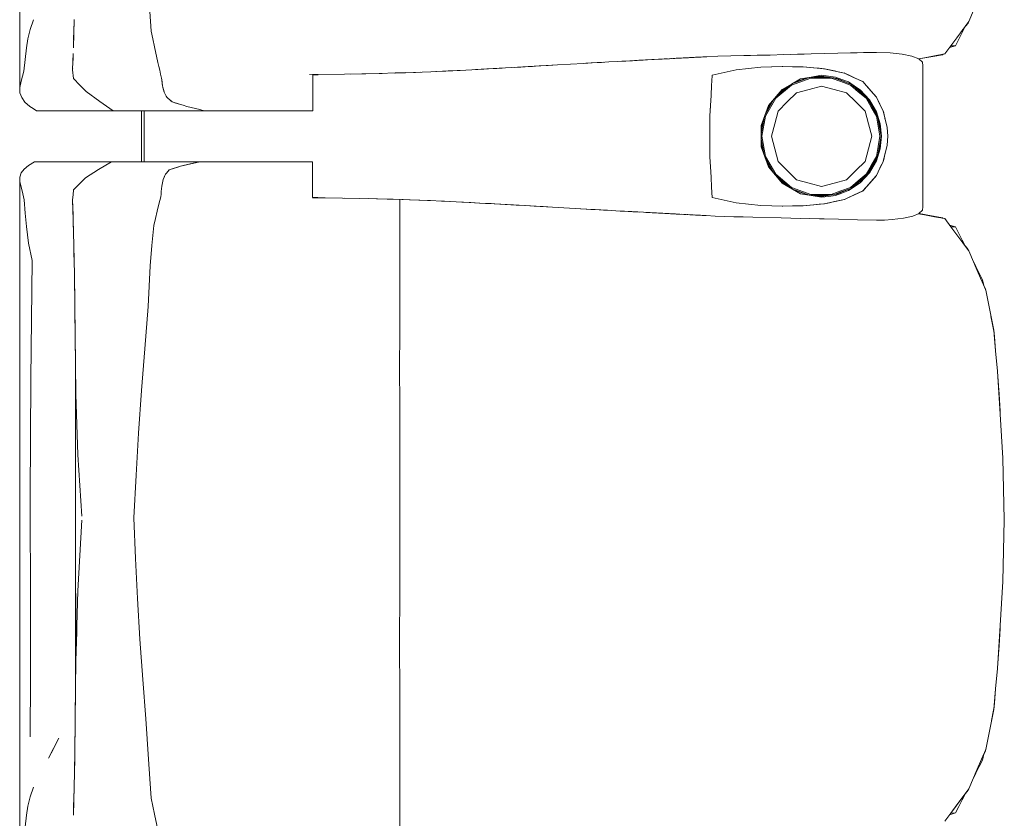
# Model space of a CAD drawing. Header units: millimetres. Extents: x -261 to 187, y -214 to 106.
# Tile 889 of 1056: x -202.328 to -201.556, y 14.096 to 14.721. Entities that reach past the tile are written whole.
import ezdxf

# ---------------------------------------------------------------- set-up
doc = ezdxf.new("R2010")
doc.units = ezdxf.units.MM
doc.header["$LTSCALE"] = 0.005
doc.header["$MEASUREMENT"] = 0
doc.layers.add('IFC-Elemento de mobília-Contorno', color=9, linetype='Continuous', lineweight=5)
doc.layers.add('IFC-Laje-Contorno', color=9, linetype='Continuous', lineweight=5)

msp = doc.modelspace()

# ---------------------------------------------------------------- linework, layer by layer
at = {"layer": 'IFC-Elemento de mobília-Contorno', "lineweight": 5}
for p, q in [((-202.32816, 14.83564), (-202.32808, 14.66802)), ((-201.58414, 14.71982), (-201.57752, 14.73521)), ((-202.22615, 14.72768), (-202.22521, 14.71236)), ((-202.31984, 14.71359), (-202.31734, 14.72108)), ((-202.28575, 14.71032), (-202.28544, 14.72147)), ((-202.28561, 14.71382), (-202.28551, 14.7189)), ((-201.59362, 14.70715), (-201.58414, 14.71982)), ((-201.58474, 14.71866), (-201.58436, 14.71953)), ((-201.58474, 14.71866), (-201.58436, 14.71953)), ((-202.32172, 14.70627), (-202.31984, 14.71359)), ((-202.28589, 14.70497), (-202.28561, 14.71382)), ((-202.22521, 14.71236), (-202.22388, 14.70619)), ((-201.59191, 14.70604), (-201.58928, 14.71123)), ((-201.59125, 14.71032), (-201.58888, 14.71349)), ((-201.58928, 14.71123), (-201.58664, 14.71641)), ((-201.58889, 14.71347), (-201.58888, 14.71349)), ((-201.58679, 14.71611), (-201.58474, 14.71866)), ((-201.58679, 14.71611), (-201.58474, 14.71866)), ((-201.58679, 14.71611), (-201.58474, 14.71866)), ((-201.58664, 14.71641), (-201.58652, 14.71664)), ((-202.32289, 14.69917), (-202.32172, 14.70627)), ((-202.28605, 14.69918), (-202.28575, 14.71032)), ((-202.22388, 14.70619), (-202.22255, 14.70002)), ((-201.59836, 14.70081), (-201.59362, 14.70715)), ((-201.59455, 14.70086), (-201.59191, 14.70604)), ((-201.59362, 14.70715), (-201.59125, 14.71032)), ((-202.32392, 14.69007), (-202.32289, 14.69917)), ((-202.22255, 14.70002), (-202.21988, 14.68769)), ((-201.68694, 14.69502), (-201.65656, 14.6957)), ((-201.67681, 14.69525), (-201.65656, 14.6957)), ((-201.66669, 14.69548), (-201.65656, 14.6957)), ((-201.65656, 14.6957), (-201.64575, 14.69535)), ((-201.6031, 14.69448), (-201.60073, 14.69765)), ((-201.60073, 14.69765), (-201.59836, 14.70081)), ((-201.59933, 14.69951), (-201.59455, 14.70086)), ((-201.59836, 14.70081), (-201.59455, 14.70086)), ((-202.32495, 14.68097), (-202.32392, 14.69007)), ((-202.28666, 14.68195), (-202.28644, 14.68843)), ((-202.28665, 14.68319), (-202.28635, 14.69118)), ((-202.28644, 14.68843), (-202.28622, 14.69492)), ((-202.28635, 14.69118), (-202.28629, 14.69264)), ((-201.88027, 14.68736), (-201.87089, 14.68788)), ((-201.8729, 14.68777), (-201.86625, 14.68814)), ((-201.87213, 14.68781), (-201.86957, 14.68795)), ((-201.86625, 14.68814), (-201.85959, 14.68851)), ((-201.85959, 14.68851), (-201.85626, 14.6887)), ((-201.85626, 14.6887), (-201.85294, 14.68888)), ((-201.85294, 14.68888), (-201.84955, 14.68907)), ((-201.84995, 14.68905), (-201.84974, 14.68906)), ((-201.84974, 14.68906), (-201.8477, 14.68917)), ((-201.84955, 14.68907), (-201.8377, 14.68971)), ((-201.84955, 14.68907), (-201.84617, 14.68925)), ((-201.84955, 14.68907), (-201.8477, 14.68917)), ((-201.8477, 14.68917), (-201.84563, 14.68929)), ((-201.84617, 14.68925), (-201.83939, 14.68962)), ((-201.84617, 14.68925), (-201.84278, 14.68944)), ((-201.84563, 14.68929), (-201.84118, 14.68952)), ((-201.84563, 14.68929), (-201.84412, 14.68936)), ((-201.84278, 14.68944), (-201.84109, 14.68953)), ((-201.84109, 14.68953), (-201.83939, 14.68962)), ((-201.84109, 14.68953), (-201.83973, 14.6896)), ((-201.841, 14.68953), (-201.83609, 14.6898)), ((-201.83939, 14.68962), (-201.8377, 14.68971)), ((-201.8377, 14.68971), (-201.82754, 14.69026)), ((-201.8377, 14.68971), (-201.83093, 14.69008)), ((-201.8377, 14.68971), (-201.83601, 14.6898)), ((-201.83601, 14.6898), (-201.83262, 14.68999)), ((-201.83262, 14.68999), (-201.83093, 14.69008)), ((-201.82754, 14.69026), (-201.82585, 14.69036)), ((-201.82585, 14.69036), (-201.82448, 14.69043)), ((-201.82448, 14.69043), (-201.819, 14.69072)), ((-201.82448, 14.69043), (-201.82311, 14.6905)), ((-201.82311, 14.6905), (-201.82037, 14.69065)), ((-201.81927, 14.6907), (-201.81874, 14.69073)), ((-201.819, 14.69072), (-201.80665, 14.69137)), ((-201.819, 14.69072), (-201.81488, 14.69093)), ((-201.819, 14.69072), (-201.81625, 14.69087)), ((-201.81787, 14.69078), (-201.81764, 14.69079)), ((-201.81764, 14.69079), (-201.8172, 14.69082)), ((-201.81625, 14.69087), (-201.81488, 14.69093)), ((-201.81608, 14.69088), (-201.81453, 14.69096)), ((-201.81488, 14.69093), (-201.81351, 14.69101)), ((-201.81453, 14.69096), (-201.81246, 14.69107)), ((-201.81351, 14.69101), (-201.80665, 14.69137)), ((-201.81351, 14.69101), (-201.81214, 14.69108)), ((-201.81349, 14.69101), (-201.81246, 14.69107)), ((-201.81246, 14.69107), (-201.81077, 14.69115)), ((-201.81214, 14.69108), (-201.81077, 14.69115)), ((-201.81077, 14.69115), (-201.8094, 14.69123)), ((-201.8094, 14.69123), (-201.80803, 14.6913)), ((-201.80803, 14.6913), (-201.80665, 14.69137)), ((-201.80665, 14.69137), (-201.80529, 14.69144)), ((-201.80529, 14.69144), (-201.8046, 14.69148)), ((-201.8046, 14.69148), (-201.80391, 14.69152)), ((-201.80391, 14.69152), (-201.80301, 14.69156)), ((-201.80301, 14.69156), (-201.79941, 14.69175)), ((-201.80301, 14.69156), (-201.80121, 14.69166)), ((-201.80301, 14.69156), (-201.80211, 14.69161)), ((-201.80211, 14.69161), (-201.80121, 14.69166)), ((-201.80121, 14.69166), (-201.79401, 14.69202)), ((-201.80121, 14.69166), (-201.79761, 14.69184)), ((-201.80121, 14.69166), (-201.80031, 14.6917)), ((-201.80031, 14.6917), (-201.79941, 14.69175)), ((-201.79941, 14.69175), (-201.79716, 14.69186)), ((-201.79941, 14.69175), (-201.79761, 14.69184)), ((-201.79941, 14.69175), (-201.79851, 14.69179)), ((-201.79851, 14.69179), (-201.79761, 14.69184)), ((-201.79761, 14.69184), (-201.79581, 14.69193)), ((-201.79761, 14.69184), (-201.79671, 14.69189)), ((-201.79761, 14.69184), (-201.79716, 14.69186)), ((-201.79716, 14.69186), (-201.79491, 14.69198)), ((-201.79716, 14.69186), (-201.79581, 14.69193)), ((-201.79671, 14.69189), (-201.79581, 14.69193)), ((-201.79581, 14.69193), (-201.79401, 14.69202)), ((-201.79581, 14.69193), (-201.79491, 14.69198)), ((-201.79491, 14.69198), (-201.79266, 14.6921)), ((-201.79491, 14.69198), (-201.79401, 14.69202)), ((-201.79491, 14.69198), (-201.79446, 14.69201)), ((-201.79446, 14.69201), (-201.79401, 14.69202)), ((-201.79401, 14.69202), (-201.79266, 14.6921)), ((-201.79266, 14.6921), (-201.79131, 14.69217)), ((-201.79221, 14.69212), (-201.79086, 14.69219)), ((-201.79221, 14.69212), (-201.79131, 14.69217)), ((-201.79086, 14.69219), (-201.78997, 14.69224)), ((-201.79086, 14.69219), (-201.79042, 14.69221)), ((-201.78997, 14.69224), (-201.78952, 14.69226)), ((-201.78952, 14.69226), (-201.78089, 14.6927)), ((-201.78089, 14.6927), (-201.77067, 14.69293)), ((-201.77067, 14.69293), (-201.76044, 14.69315)), ((-201.76044, 14.69315), (-201.73999, 14.6936)), ((-201.76044, 14.69315), (-201.7451, 14.69349)), ((-201.76044, 14.69315), (-201.75533, 14.69327)), ((-201.75533, 14.69327), (-201.7451, 14.69349)), ((-201.75533, 14.69327), (-201.75021, 14.69338)), ((-201.75021, 14.69338), (-201.7451, 14.69349)), ((-201.7451, 14.69349), (-201.73999, 14.6936)), ((-201.73999, 14.6936), (-201.72925, 14.6939)), ((-201.72925, 14.6939), (-201.71316, 14.69435)), ((-201.72389, 14.69405), (-201.71316, 14.69435)), ((-201.72389, 14.69405), (-201.71852, 14.6942)), ((-201.71852, 14.6942), (-201.70779, 14.6945)), ((-201.70779, 14.6945), (-201.69706, 14.69479)), ((-201.69706, 14.69479), (-201.68694, 14.69502)), ((-201.67681, 14.69525), (-201.66669, 14.69548)), ((-201.64575, 14.69535), (-201.63632, 14.69437)), ((-201.63632, 14.69437), (-201.62876, 14.69276)), ((-201.62876, 14.69276), (-201.62343, 14.69059)), ((-201.62343, 14.69059), (-201.6188, 14.69147)), ((-201.62343, 14.69059), (-201.62053, 14.68801)), ((-201.62335, 14.69051), (-201.60467, 14.69384)), ((-201.62335, 14.69051), (-201.62033, 14.69105)), ((-201.62053, 14.68801), (-201.62014, 14.68525)), ((-201.62033, 14.69105), (-201.6125, 14.69245)), ((-201.6188, 14.69147), (-201.61095, 14.69297)), ((-201.6125, 14.69245), (-201.60467, 14.69384)), ((-201.61095, 14.69297), (-201.6031, 14.69448)), ((-201.60467, 14.69384), (-201.60435, 14.69424)), ((-201.60467, 14.69384), (-201.60435, 14.69424)), ((-201.60467, 14.69384), (-201.60435, 14.69424)), ((-201.60467, 14.69384), (-201.60437, 14.69423)), ((-202.32599, 14.67704), (-202.32495, 14.68097)), ((-202.28666, 14.68195), (-202.28609, 14.67524)), ((-202.28665, 14.68319), (-202.28663, 14.6829)), ((-202.21988, 14.68769), (-202.21915, 14.68466)), ((-202.21915, 14.68466), (-202.21842, 14.68162)), ((-202.21842, 14.68162), (-202.21768, 14.67859)), ((-202.01946, 14.67993), (-202.00589, 14.6805)), ((-202.01788, 14.68003), (-202.01411, 14.68016)), ((-202.00589, 14.6805), (-201.99233, 14.68108)), ((-202.00192, 14.68067), (-201.99409, 14.68104)), ((-201.99409, 14.68104), (-201.983, 14.68157)), ((-201.99233, 14.68108), (-201.97835, 14.68181)), ((-201.97835, 14.68181), (-201.96438, 14.68253)), ((-201.97085, 14.6822), (-201.9621, 14.68268)), ((-201.96438, 14.68253), (-201.95712, 14.68295)), ((-201.9621, 14.68268), (-201.9541, 14.68312)), ((-201.95712, 14.68295), (-201.9426, 14.68377)), ((-201.9541, 14.68312), (-201.94986, 14.68336)), ((-201.9426, 14.68377), (-201.93534, 14.68418)), ((-201.9426, 14.68377), (-201.93787, 14.68404)), ((-201.94011, 14.68391), (-201.92963, 14.68452)), ((-201.93787, 14.68404), (-201.92963, 14.68452)), ((-201.93534, 14.68418), (-201.92817, 14.6846)), ((-201.92963, 14.68452), (-201.91536, 14.68534)), ((-201.92963, 14.68452), (-201.92607, 14.68472)), ((-201.92817, 14.6846), (-201.90667, 14.68585)), ((-201.92817, 14.6846), (-201.921, 14.68501)), ((-201.921, 14.68501), (-201.91384, 14.68543)), ((-201.91384, 14.68543), (-201.90667, 14.68585)), ((-201.90667, 14.68585), (-201.88633, 14.68701)), ((-201.88633, 14.68701), (-201.87955, 14.6874)), ((-201.88633, 14.68701), (-201.88438, 14.68712)), ((-201.88438, 14.68712), (-201.88027, 14.68736)), ((-201.88394, 14.68715), (-201.88027, 14.68736)), ((-201.88294, 14.6872), (-201.88027, 14.68736)), ((-201.88027, 14.68736), (-201.87213, 14.68781)), ((-201.87955, 14.6874), (-201.8729, 14.68777)), ((-201.78528, 14.67793), (-201.76646, 14.68199)), ((-201.77587, 14.67996), (-201.76646, 14.68199)), ((-201.76646, 14.68199), (-201.74716, 14.68405)), ((-201.76646, 14.68199), (-201.75681, 14.68302)), ((-201.75681, 14.68302), (-201.74716, 14.68405)), ((-201.74716, 14.68405), (-201.73007, 14.68459)), ((-201.74716, 14.68405), (-201.73875, 14.68432)), ((-201.73875, 14.68432), (-201.73034, 14.68459)), ((-201.73038, 14.68459), (-201.72228, 14.68446)), ((-201.73034, 14.68459), (-201.73028, 14.68458)), ((-201.73007, 14.68459), (-201.71414, 14.68432)), ((-201.72228, 14.68446), (-201.71422, 14.68432)), ((-201.71422, 14.68432), (-201.70593, 14.68358)), ((-201.71414, 14.68432), (-201.70576, 14.68356)), ((-201.70593, 14.68358), (-201.69764, 14.68284)), ((-201.70576, 14.68356), (-201.70157, 14.68318)), ((-201.70157, 14.68318), (-201.69738, 14.6828)), ((-201.69818, 14.68289), (-201.69738, 14.6828)), ((-201.69764, 14.68284), (-201.68166, 14.67945)), ((-201.69738, 14.6828), (-201.69341, 14.68196)), ((-201.69341, 14.68196), (-201.6894, 14.6811)), ((-201.68944, 14.68111), (-201.68547, 14.68025)), ((-201.68547, 14.68025), (-201.6815, 14.6794)), ((-201.62016, 14.57467), (-201.62014, 14.68525)), ((-202.32808, 14.66802), (-202.32703, 14.6731)), ((-202.32703, 14.6731), (-202.32599, 14.67704)), ((-202.28609, 14.67524), (-202.28104, 14.6701)), ((-202.21768, 14.67859), (-202.21695, 14.67556)), ((-202.21695, 14.67556), (-202.21678, 14.67407)), ((-202.21678, 14.67407), (-202.21661, 14.67257)), ((-202.21678, 14.67407), (-202.21628, 14.66958)), ((-202.21678, 14.67407), (-202.21645, 14.67108)), ((-202.21661, 14.67257), (-202.21645, 14.67108)), ((-202.10094, 14.67821), (-202.0735, 14.67862)), ((-202.09849, 14.67802), (-202.09631, 14.67802)), ((-202.09849, 14.66322), (-202.09849, 14.67802)), ((-202.09631, 14.67802), (-202.09432, 14.67802)), ((-202.07362, 14.67862), (-202.05998, 14.67887)), ((-202.06885, 14.67871), (-202.05688, 14.67895)), ((-202.05998, 14.67887), (-202.04645, 14.67913)), ((-202.05688, 14.67895), (-202.04391, 14.67921)), ((-202.04645, 14.67913), (-202.03295, 14.67953)), ((-202.03445, 14.67949), (-202.02555, 14.67978)), ((-202.03444, 14.67949), (-202.02568, 14.67977)), ((-202.03379, 14.67951), (-202.03349, 14.67952)), ((-202.03349, 14.67952), (-202.02568, 14.67977)), ((-202.03295, 14.67953), (-202.01946, 14.67993)), ((-202.02568, 14.67977), (-202.01788, 14.68003)), ((-201.78575, 14.66993), (-201.78557, 14.67299)), ((-201.78557, 14.67299), (-201.78528, 14.67793)), ((-201.78528, 14.67793), (-201.77587, 14.67996)), ((-201.72323, 14.6708), (-201.716, 14.67493)), ((-201.72317, 14.67002), (-201.70808, 14.6755)), ((-201.7228, 14.67103), (-201.70924, 14.67595)), ((-201.72115, 14.67199), (-201.71096, 14.67576)), ((-201.716, 14.67493), (-201.7078, 14.67631)), ((-201.71096, 14.67576), (-201.69961, 14.67703)), ((-201.70808, 14.6755), (-201.69206, 14.67549)), ((-201.7078, 14.67631), (-201.69961, 14.67769)), ((-201.70599, 14.67632), (-201.69453, 14.67631)), ((-201.69961, 14.67769), (-201.69417, 14.67701)), ((-201.69961, 14.67703), (-201.68751, 14.67532)), ((-201.69417, 14.67701), (-201.68874, 14.67633)), ((-201.69206, 14.67549), (-201.68452, 14.67276)), ((-201.69026, 14.67571), (-201.68425, 14.67353)), ((-201.68874, 14.67633), (-201.68362, 14.67442)), ((-201.68751, 14.67532), (-201.67626, 14.67056)), ((-201.68452, 14.67276), (-201.67699, 14.67002)), ((-201.68425, 14.67353), (-201.67733, 14.67101)), ((-201.68362, 14.67442), (-201.67849, 14.67251)), ((-201.68196, 14.67952), (-201.6815, 14.6794)), ((-201.68166, 14.67945), (-201.67444, 14.67611)), ((-201.6815, 14.6794), (-201.67785, 14.67769)), ((-201.67849, 14.67251), (-201.67395, 14.66948)), ((-201.67785, 14.67769), (-201.67421, 14.67598)), ((-201.67444, 14.67611), (-201.66722, 14.67277)), ((-201.67421, 14.67598), (-201.66693, 14.67256)), ((-201.66758, 14.67294), (-201.66693, 14.67256)), ((-201.66722, 14.67277), (-201.66456, 14.66972)), ((-201.66693, 14.67256), (-201.66434, 14.66956)), ((-202.32808, 14.66802), (-202.32794, 14.66391)), ((-202.28104, 14.6701), (-202.27599, 14.66498)), ((-202.27599, 14.66498), (-202.26545, 14.65713)), ((-202.21645, 14.67108), (-202.21628, 14.66958)), ((-202.21628, 14.66958), (-202.21594, 14.66833)), ((-202.21594, 14.66833), (-202.21526, 14.66581)), ((-202.21594, 14.66833), (-202.2156, 14.66707)), ((-202.2156, 14.66707), (-202.21492, 14.66456)), ((-202.21526, 14.66581), (-202.21492, 14.66456)), ((-201.78621, 14.66193), (-201.78575, 14.66993)), ((-201.74122, 14.65393), (-201.73047, 14.66667)), ((-201.73875, 14.65684), (-201.73113, 14.66536)), ((-201.73548, 14.65973), (-201.72317, 14.67002)), ((-201.73441, 14.66169), (-201.7252, 14.66939)), ((-201.73113, 14.66536), (-201.72266, 14.67113)), ((-201.73047, 14.66667), (-201.72323, 14.6708)), ((-201.71928, 14.66401), (-201.70944, 14.66664)), ((-201.70944, 14.66664), (-201.69961, 14.66928)), ((-201.69961, 14.66928), (-201.68977, 14.66664)), ((-201.68977, 14.66664), (-201.67993, 14.66401)), ((-201.67699, 14.67002), (-201.67082, 14.66486)), ((-201.67648, 14.67065), (-201.67031, 14.66549)), ((-201.67626, 14.67056), (-201.66661, 14.66306)), ((-201.67395, 14.66948), (-201.6694, 14.66645)), ((-201.67082, 14.66486), (-201.66467, 14.65971)), ((-201.67031, 14.66549), (-201.66521, 14.66122)), ((-201.6694, 14.66645), (-201.66196, 14.65848)), ((-201.66456, 14.66972), (-201.65656, 14.66056)), ((-201.66434, 14.66956), (-201.65916, 14.66356)), ((-201.66434, 14.66956), (-201.66175, 14.66656)), ((-202.32794, 14.66391), (-202.32656, 14.6602)), ((-202.32656, 14.6602), (-202.32407, 14.65664)), ((-202.26545, 14.65713), (-202.25495, 14.64997)), ((-202.21492, 14.66456), (-202.21443, 14.66353)), ((-202.21443, 14.66353), (-202.21394, 14.6625)), ((-202.21443, 14.66353), (-202.21345, 14.66147)), ((-202.21345, 14.66147), (-202.21296, 14.66045)), ((-202.21296, 14.66045), (-202.21185, 14.65955)), ((-202.21185, 14.65955), (-202.21075, 14.65865)), ((-202.21075, 14.65865), (-202.20964, 14.65775)), ((-202.21075, 14.65865), (-202.20853, 14.65686)), ((-202.20964, 14.65775), (-202.20853, 14.65686)), ((-202.09849, 14.64997), (-202.09849, 14.66322)), ((-201.78714, 14.64594), (-201.78621, 14.66193)), ((-201.78667, 14.65394), (-201.78621, 14.66193)), ((-201.78621, 14.66193), (-201.7862, 14.66216)), ((-201.74366, 14.64725), (-201.73692, 14.65889)), ((-201.74355, 14.64579), (-201.73548, 14.65973)), ((-201.72648, 14.65681), (-201.71928, 14.66401)), ((-201.67993, 14.66401), (-201.67273, 14.65681)), ((-201.66661, 14.66306), (-201.65922, 14.65334)), ((-201.66467, 14.65971), (-201.66064, 14.65275)), ((-201.66269, 14.65791), (-201.65994, 14.65316)), ((-201.66196, 14.65848), (-201.65656, 14.64908)), ((-201.65916, 14.66356), (-201.65656, 14.66056)), ((-201.65656, 14.66056), (-201.65526, 14.65787)), ((-201.65656, 14.66056), (-201.65386, 14.65491)), ((-201.65656, 14.66056), (-201.65521, 14.65774)), ((-201.65526, 14.65787), (-201.65396, 14.65517)), ((-201.65521, 14.65774), (-201.65386, 14.65491)), ((-202.32407, 14.65664), (-202.32024, 14.65324)), ((-202.32024, 14.65324), (-202.31758, 14.65161)), ((-202.31758, 14.65161), (-202.31492, 14.64997)), ((-202.31492, 14.64997), (-202.25495, 14.64997)), ((-202.25495, 14.64997), (-202.21367, 14.64997)), ((-202.23072, 14.60989), (-202.23072, 14.64997)), ((-202.21367, 14.64997), (-202.18361, 14.64997)), ((-202.20853, 14.65686), (-202.20568, 14.65597)), ((-202.20853, 14.65686), (-202.20283, 14.6551)), ((-202.20568, 14.65597), (-202.20283, 14.6551)), ((-202.20283, 14.6551), (-202.19998, 14.65422)), ((-202.19998, 14.65422), (-202.19713, 14.65334)), ((-202.19713, 14.65334), (-202.18699, 14.65081)), ((-202.19713, 14.65334), (-202.19037, 14.65165)), ((-202.19713, 14.65334), (-202.19375, 14.6525)), ((-202.19375, 14.6525), (-202.19037, 14.65165)), ((-202.18699, 14.65081), (-202.18361, 14.64997)), ((-202.18361, 14.64997), (-202.18163, 14.64997)), ((-202.18163, 14.64997), (-202.17968, 14.64997)), ((-202.17968, 14.64997), (-202.17774, 14.64997)), ((-202.17774, 14.64997), (-202.17582, 14.64997)), ((-202.17582, 14.64997), (-202.17391, 14.64997)), ((-202.17391, 14.64997), (-202.17199, 14.64997)), ((-202.17199, 14.64997), (-202.17006, 14.64997)), ((-202.17006, 14.64997), (-202.1681, 14.64997)), ((-202.1681, 14.64997), (-202.16613, 14.64997)), ((-202.16613, 14.64997), (-202.16412, 14.64997)), ((-202.16412, 14.64997), (-202.16206, 14.64997)), ((-202.16206, 14.64997), (-202.15995, 14.64997)), ((-202.15995, 14.64997), (-202.15779, 14.64997)), ((-202.15779, 14.64997), (-202.15561, 14.64997)), ((-202.15561, 14.64997), (-202.15341, 14.64997)), ((-202.15341, 14.64997), (-202.15123, 14.64997)), ((-202.15123, 14.64997), (-202.14907, 14.64997)), ((-202.14907, 14.64997), (-202.14697, 14.64997)), ((-202.14697, 14.64997), (-202.14494, 14.64997)), ((-202.14494, 14.64997), (-202.143, 14.64997)), ((-202.143, 14.64997), (-202.14117, 14.64997)), ((-202.14117, 14.64997), (-202.13944, 14.64997)), ((-202.13944, 14.64997), (-202.13778, 14.64997)), ((-202.13778, 14.64997), (-202.13615, 14.64997)), ((-202.13615, 14.64997), (-202.13453, 14.64997)), ((-202.13453, 14.64997), (-202.13288, 14.64997)), ((-202.13288, 14.64997), (-202.13116, 14.64997)), ((-202.13116, 14.64997), (-202.12935, 14.64997)), ((-202.12935, 14.64997), (-202.1274, 14.64997)), ((-202.1274, 14.64997), (-202.12533, 14.64997)), ((-202.12533, 14.64997), (-202.12315, 14.64997)), ((-202.12315, 14.64997), (-202.12086, 14.64997)), ((-202.12086, 14.64997), (-202.11848, 14.64997)), ((-202.11848, 14.64997), (-202.11603, 14.64997)), ((-202.11603, 14.64997), (-202.11352, 14.64997)), ((-202.11352, 14.64997), (-202.11096, 14.64997)), ((-202.11096, 14.64997), (-202.10838, 14.64997)), ((-202.10838, 14.64997), (-202.1058, 14.64997)), ((-202.1058, 14.64997), (-202.10327, 14.64997)), ((-202.10327, 14.64997), (-202.10082, 14.64997)), ((-202.10082, 14.64997), (-202.09849, 14.64997)), ((-201.78714, 14.64594), (-201.78667, 14.65394)), ((-201.74694, 14.63826), (-201.74122, 14.65393)), ((-201.74329, 14.64825), (-201.73873, 14.65688)), ((-201.73632, 14.63977), (-201.73368, 14.64961)), ((-201.73368, 14.64961), (-201.72648, 14.65681)), ((-201.67273, 14.65681), (-201.66553, 14.64961)), ((-201.66553, 14.64961), (-201.66289, 14.63977)), ((-201.66064, 14.65275), (-201.65661, 14.64579)), ((-201.65994, 14.65316), (-201.65718, 14.64838)), ((-201.65922, 14.65334), (-201.65457, 14.64204)), ((-201.65396, 14.65517), (-201.65265, 14.65248)), ((-201.65386, 14.65491), (-201.65116, 14.64926)), ((-201.65386, 14.65491), (-201.65251, 14.65209)), ((-201.65265, 14.65248), (-201.65135, 14.64979)), ((-201.65135, 14.64979), (-201.64818, 14.63682)), ((-201.65116, 14.64926), (-201.64967, 14.64304)), ((-201.78714, 14.62992), (-201.78714, 14.64594)), ((-201.74685, 14.63188), (-201.74457, 14.64475)), ((-201.74685, 14.63564), (-201.74462, 14.64462)), ((-201.74635, 14.62993), (-201.74355, 14.64579)), ((-201.65661, 14.64579), (-201.65521, 14.63786)), ((-201.65656, 14.64908), (-201.65363, 14.63972)), ((-201.65555, 14.64443), (-201.65442, 14.638)), ((-201.65457, 14.64204), (-201.65299, 14.62993)), ((-201.64993, 14.64399), (-201.64967, 14.64304)), ((-201.64976, 14.6433), (-201.64975, 14.64326)), ((-201.64976, 14.6433), (-201.64897, 14.64006)), ((-201.64972, 14.64324), (-201.64924, 14.64122)), ((-201.64967, 14.64304), (-201.64818, 14.63682)), ((-201.74694, 14.63826), (-201.74694, 14.62158)), ((-201.74685, 14.62422), (-201.74685, 14.63564)), ((-201.73896, 14.62993), (-201.73632, 14.63977)), ((-201.66289, 14.63977), (-201.66026, 14.62993)), ((-201.65521, 14.63786), (-201.65381, 14.62993)), ((-201.65442, 14.638), (-201.65299, 14.62993)), ((-201.65363, 14.63972), (-201.65264, 14.62992)), ((-201.64924, 14.64122), (-201.64818, 14.63682)), ((-201.64897, 14.64006), (-201.64818, 14.63682)), ((-201.64818, 14.63682), (-201.64761, 14.62992)), ((-201.78714, 14.61391), (-201.78714, 14.62992)), ((-201.74685, 14.62798), (-201.74457, 14.6151)), ((-201.74635, 14.62993), (-201.74355, 14.61406)), ((-201.73896, 14.62993), (-201.73632, 14.62009)), ((-201.66289, 14.62009), (-201.66026, 14.62993)), ((-201.65521, 14.622), (-201.65381, 14.62993)), ((-201.65457, 14.61782), (-201.65299, 14.62993)), ((-201.65404, 14.62396), (-201.65299, 14.62993)), ((-201.65363, 14.62013), (-201.65264, 14.62992)), ((-201.64818, 14.62304), (-201.64761, 14.62992)), ((-201.74694, 14.62158), (-201.74122, 14.60592)), ((-201.74685, 14.62422), (-201.74462, 14.61523)), ((-201.73632, 14.62009), (-201.73368, 14.61025)), ((-201.66553, 14.61025), (-201.66289, 14.62009)), ((-201.65661, 14.61407), (-201.65521, 14.622)), ((-201.65656, 14.61078), (-201.65363, 14.62013)), ((-201.65555, 14.61543), (-201.65404, 14.62396)), ((-201.65135, 14.61007), (-201.64897, 14.6198)), ((-201.64976, 14.61655), (-201.64897, 14.6198)), ((-201.64972, 14.61664), (-201.64924, 14.61864)), ((-201.64967, 14.61682), (-201.64818, 14.62304)), ((-201.64924, 14.61864), (-201.64818, 14.62304)), ((-201.64897, 14.6198), (-201.64818, 14.62304)), ((-201.78714, 14.61391), (-201.78667, 14.60592)), ((-201.74366, 14.61262), (-201.73692, 14.60097)), ((-201.74355, 14.61406), (-201.73548, 14.60013)), ((-201.74329, 14.6116), (-201.73875, 14.60302)), ((-201.66196, 14.60137), (-201.65656, 14.61078)), ((-201.66064, 14.60711), (-201.65661, 14.61407)), ((-201.65994, 14.6067), (-201.65717, 14.61149)), ((-201.65922, 14.60652), (-201.65457, 14.61782)), ((-201.65116, 14.6106), (-201.64967, 14.61682)), ((-201.64993, 14.61585), (-201.64967, 14.61682)), ((-201.64976, 14.61655), (-201.64976, 14.61658)), ((-202.32693, 14.6012), (-202.32474, 14.60424)), ((-202.32474, 14.60424), (-202.32134, 14.6071)), ((-202.32134, 14.6071), (-202.31648, 14.60989)), ((-202.31648, 14.60989), (-202.25622, 14.60989)), ((-202.27648, 14.59728), (-202.26633, 14.60396)), ((-202.26633, 14.60396), (-202.25622, 14.60989)), ((-202.25622, 14.60989), (-202.18707, 14.60989)), ((-202.24097, 14.60989), (-202.23072, 14.60989)), ((-202.21312, 14.60106), (-202.21088, 14.60372)), ((-202.21238, 14.60195), (-202.21088, 14.60372)), ((-202.21163, 14.60283), (-202.21088, 14.60372)), ((-202.21088, 14.60372), (-202.2021, 14.60656)), ((-202.21088, 14.60372), (-202.2043, 14.60585)), ((-202.20868, 14.60443), (-202.2043, 14.60585)), ((-202.2043, 14.60585), (-202.2021, 14.60656)), ((-202.2021, 14.60656), (-202.18707, 14.60989)), ((-202.2021, 14.60656), (-202.19459, 14.60822)), ((-202.2021, 14.60656), (-202.19835, 14.60739)), ((-202.19459, 14.60822), (-202.18707, 14.60989)), ((-202.19459, 14.60822), (-202.19083, 14.60906)), ((-202.19083, 14.60906), (-202.18707, 14.60989)), ((-202.18876, 14.60989), (-202.18576, 14.60989)), ((-202.18707, 14.60989), (-202.1851, 14.60989)), ((-202.18576, 14.60989), (-202.18294, 14.60989)), ((-202.1851, 14.60989), (-202.18312, 14.60989)), ((-202.18312, 14.60989), (-202.18116, 14.60989)), ((-202.18116, 14.60989), (-202.17923, 14.60989)), ((-202.17923, 14.60989), (-202.17731, 14.60989)), ((-202.17731, 14.60989), (-202.1754, 14.60989)), ((-202.1754, 14.60989), (-202.1735, 14.60989)), ((-202.1735, 14.60989), (-202.17159, 14.60989)), ((-202.17159, 14.60989), (-202.16967, 14.60989)), ((-202.16967, 14.60989), (-202.16773, 14.60989)), ((-202.16773, 14.60989), (-202.16576, 14.60989)), ((-202.16576, 14.60989), (-202.16376, 14.60989)), ((-202.16376, 14.60989), (-202.16171, 14.60989)), ((-202.16171, 14.60989), (-202.15961, 14.60989)), ((-202.15961, 14.60989), (-202.15746, 14.60989)), ((-202.15746, 14.60989), (-202.15529, 14.60989)), ((-202.15529, 14.60989), (-202.15311, 14.60989)), ((-202.15311, 14.60989), (-202.15094, 14.60989)), ((-202.15094, 14.60989), (-202.14881, 14.60989)), ((-202.14881, 14.60989), (-202.14673, 14.60989)), ((-202.14673, 14.60989), (-202.14472, 14.60989)), ((-202.14472, 14.60989), (-202.14281, 14.60989)), ((-202.14281, 14.60989), (-202.141, 14.60989)), ((-202.141, 14.60989), (-202.13929, 14.60989)), ((-202.13929, 14.60989), (-202.13764, 14.60989)), ((-202.13764, 14.60989), (-202.13603, 14.60989)), ((-202.13603, 14.60989), (-202.13442, 14.60989)), ((-202.13442, 14.60989), (-202.13278, 14.60989)), ((-202.13278, 14.60989), (-202.13107, 14.60989)), ((-202.13107, 14.60989), (-202.12926, 14.60989)), ((-202.12926, 14.60989), (-202.12733, 14.60989)), ((-202.12733, 14.60989), (-202.12527, 14.60989)), ((-202.12527, 14.60989), (-202.1231, 14.60989)), ((-202.1231, 14.60989), (-202.12082, 14.60989)), ((-202.12082, 14.60989), (-202.11846, 14.60989)), ((-202.11846, 14.60989), (-202.11603, 14.60989)), ((-202.11603, 14.60989), (-202.11354, 14.60989)), ((-202.11354, 14.60989), (-202.111, 14.60989)), ((-202.111, 14.60989), (-202.10844, 14.60989)), ((-202.10844, 14.60989), (-202.10588, 14.60989)), ((-202.10588, 14.60989), (-202.10336, 14.60989)), ((-202.10336, 14.60989), (-202.10092, 14.60989)), ((-202.10092, 14.60989), (-202.0986, 14.60989)), ((-202.0986, 14.59664), (-202.0986, 14.60989)), ((-201.78667, 14.60592), (-201.78621, 14.59792)), ((-201.74122, 14.60592), (-201.73583, 14.59955)), ((-201.73875, 14.60302), (-201.73113, 14.5945)), ((-201.73368, 14.61025), (-201.72648, 14.60305)), ((-201.72648, 14.60305), (-201.71928, 14.59585)), ((-201.67993, 14.59585), (-201.67273, 14.60305)), ((-201.67273, 14.60305), (-201.66553, 14.61025)), ((-201.66661, 14.59679), (-201.65922, 14.60652)), ((-201.66467, 14.60015), (-201.66064, 14.60711)), ((-201.6627, 14.60194), (-201.65994, 14.6067)), ((-201.65656, 14.5993), (-201.65386, 14.60495)), ((-201.65526, 14.60199), (-201.65396, 14.60469)), ((-201.65521, 14.60212), (-201.65386, 14.60495)), ((-201.65396, 14.60469), (-201.65265, 14.60738)), ((-201.65386, 14.60495), (-201.65116, 14.6106)), ((-201.65386, 14.60495), (-201.65251, 14.60777)), ((-201.65265, 14.60738), (-201.65135, 14.61007)), ((-202.32818, 14.44444), (-202.32807, 14.59788)), ((-202.32807, 14.59788), (-202.32693, 14.6012)), ((-202.32807, 14.59788), (-202.32799, 14.59417)), ((-202.28129, 14.59266), (-202.27648, 14.59728)), ((-202.21616, 14.59343), (-202.21561, 14.59609)), ((-202.21561, 14.59609), (-202.21431, 14.59915)), ((-202.21561, 14.59609), (-202.21474, 14.59813)), ((-202.21561, 14.59609), (-202.21517, 14.59711)), ((-202.21517, 14.59711), (-202.21474, 14.59813)), ((-202.21431, 14.59915), (-202.21387, 14.60018)), ((-202.21387, 14.60018), (-202.21312, 14.60106)), ((-202.21312, 14.60106), (-202.21238, 14.60195)), ((-202.21238, 14.60195), (-202.21163, 14.60283)), ((-202.0986, 14.58184), (-202.0986, 14.59664)), ((-201.78621, 14.59792), (-201.78575, 14.58993)), ((-201.78621, 14.59792), (-201.7862, 14.59775)), ((-201.73583, 14.59955), (-201.73046, 14.59317)), ((-201.73548, 14.60013), (-201.72317, 14.58983)), ((-201.73441, 14.59816), (-201.7252, 14.59046)), ((-201.71928, 14.59585), (-201.70944, 14.59321)), ((-201.68977, 14.59321), (-201.67993, 14.59585)), ((-201.67626, 14.5893), (-201.66661, 14.59679)), ((-201.67082, 14.59499), (-201.66467, 14.60015)), ((-201.67031, 14.59437), (-201.66521, 14.59864)), ((-201.6694, 14.59341), (-201.66196, 14.60137)), ((-201.66434, 14.59029), (-201.65916, 14.5963)), ((-201.66189, 14.59319), (-201.65656, 14.5993)), ((-201.66175, 14.5933), (-201.65916, 14.5963)), ((-201.65916, 14.5963), (-201.65656, 14.5993)), ((-201.65656, 14.5993), (-201.65521, 14.60212)), ((-201.65656, 14.5993), (-201.65526, 14.60199)), ((-202.32799, 14.59417), (-202.32678, 14.58932)), ((-202.32678, 14.58932), (-202.32572, 14.58475)), ((-202.28637, 14.58412), (-202.28609, 14.58804)), ((-202.28637, 14.58405), (-202.28609, 14.58804)), ((-202.28609, 14.58804), (-202.28129, 14.59266)), ((-202.21715, 14.58657), (-202.21693, 14.58867)), ((-202.21693, 14.58867), (-202.21671, 14.59078)), ((-202.21671, 14.59078), (-202.21616, 14.59343)), ((-202.21671, 14.59078), (-202.21643, 14.5921)), ((-202.21643, 14.5921), (-202.21616, 14.59343)), ((-201.78575, 14.58993), (-201.78528, 14.58193)), ((-201.73113, 14.5945), (-201.72263, 14.58871)), ((-201.73046, 14.59317), (-201.71599, 14.58493)), ((-201.72317, 14.58983), (-201.70808, 14.58436)), ((-201.72289, 14.58886), (-201.70924, 14.5839)), ((-201.72116, 14.58787), (-201.71096, 14.5841)), ((-201.70944, 14.59321), (-201.69961, 14.59058)), ((-201.69961, 14.59058), (-201.68977, 14.59321)), ((-201.68751, 14.58454), (-201.67626, 14.5893)), ((-201.68452, 14.5871), (-201.67699, 14.58983)), ((-201.68425, 14.58633), (-201.6774, 14.58882)), ((-201.67849, 14.58735), (-201.67395, 14.59038)), ((-201.67699, 14.58983), (-201.67082, 14.59499)), ((-201.67646, 14.58921), (-201.67031, 14.59437)), ((-201.67395, 14.59038), (-201.6694, 14.59341)), ((-201.66722, 14.58709), (-201.66456, 14.59014)), ((-201.66693, 14.58729), (-201.66434, 14.59029)), ((-201.66456, 14.59014), (-201.66189, 14.59319)), ((-201.66434, 14.59029), (-201.66175, 14.5933)), ((-202.32572, 14.58475), (-202.32465, 14.58017)), ((-202.32465, 14.58017), (-202.32377, 14.5697)), ((-202.28666, 14.58021), (-202.28637, 14.58412)), ((-202.28665, 14.58005), (-202.28637, 14.58405)), ((-202.28665, 14.58005), (-202.2863, 14.568)), ((-202.28665, 14.58005), (-202.28642, 14.57202)), ((-202.21898, 14.57678), (-202.21759, 14.58237)), ((-202.21759, 14.58237), (-202.21737, 14.58447)), ((-202.21737, 14.58447), (-202.21715, 14.58657)), ((-202.0986, 14.58184), (-202.09641, 14.58184)), ((-202.0986, 14.58178), (-202.08882, 14.58164)), ((-202.09641, 14.58184), (-202.09442, 14.58184)), ((-202.08882, 14.58164), (-202.07523, 14.58144)), ((-202.07523, 14.58144), (-202.0619, 14.58119)), ((-202.07341, 14.58139), (-202.0619, 14.58119)), ((-202.0619, 14.58119), (-202.04858, 14.58094)), ((-202.05496, 14.58106), (-202.04017, 14.58068)), ((-202.04858, 14.58094), (-202.0353, 14.58056)), ((-202.04017, 14.58068), (-202.02756, 14.58034)), ((-202.0353, 14.58056), (-202.02203, 14.58018)), ((-202.0303, 14.58042), (-202.0303, 14.54758)), ((-202.02255, 14.5802), (-202.00612, 14.5795)), ((-202.02203, 14.58018), (-202.00862, 14.57962)), ((-201.78528, 14.58193), (-201.76651, 14.57787)), ((-201.78528, 14.58193), (-201.7759, 14.5799)), ((-201.7759, 14.5799), (-201.76651, 14.57787)), ((-201.71599, 14.58493), (-201.70777, 14.58354)), ((-201.71096, 14.5841), (-201.69961, 14.58283)), ((-201.70808, 14.58436), (-201.69206, 14.58436)), ((-201.7078, 14.58355), (-201.69961, 14.58217)), ((-201.70598, 14.58354), (-201.69456, 14.58354)), ((-201.69961, 14.58283), (-201.68751, 14.58454)), ((-201.69961, 14.58217), (-201.69417, 14.58285)), ((-201.69764, 14.57702), (-201.68166, 14.58041)), ((-201.69417, 14.58285), (-201.68874, 14.58353)), ((-201.69206, 14.58436), (-201.68452, 14.5871)), ((-201.69024, 14.58415), (-201.68425, 14.58633)), ((-201.68874, 14.58353), (-201.68362, 14.58544)), ((-201.68547, 14.5796), (-201.6815, 14.58045)), ((-201.68362, 14.58544), (-201.67849, 14.58735)), ((-201.68196, 14.58034), (-201.6815, 14.58045)), ((-201.68166, 14.58041), (-201.67444, 14.58375)), ((-201.6815, 14.58045), (-201.67785, 14.58217)), ((-201.67794, 14.58213), (-201.67421, 14.58387)), ((-201.67444, 14.58375), (-201.66722, 14.58709)), ((-201.67421, 14.58387), (-201.66693, 14.58729)), ((-201.66758, 14.58692), (-201.66715, 14.58717)), ((-202.28643, 14.57241), (-202.28621, 14.56462)), ((-202.22037, 14.57119), (-202.21898, 14.57678)), ((-202.00862, 14.57962), (-201.99522, 14.57907)), ((-202.00612, 14.5795), (-201.99757, 14.57913)), ((-201.99757, 14.57913), (-201.99116, 14.57886)), ((-201.99522, 14.57907), (-201.98144, 14.57836)), ((-201.9816, 14.57837), (-201.97455, 14.578)), ((-201.98156, 14.57837), (-201.98035, 14.5783)), ((-201.98035, 14.5783), (-201.97169, 14.57784)), ((-201.97455, 14.578), (-201.96766, 14.57765)), ((-201.97169, 14.57784), (-201.96302, 14.57737)), ((-201.96766, 14.57765), (-201.96052, 14.57725)), ((-201.96302, 14.57737), (-201.95861, 14.57714)), ((-201.96052, 14.57725), (-201.9391, 14.57604)), ((-201.96052, 14.57725), (-201.94624, 14.57644)), ((-201.94624, 14.57644), (-201.9391, 14.57604)), ((-201.94553, 14.5764), (-201.9367, 14.5759)), ((-201.94553, 14.5764), (-201.9391, 14.57604)), ((-201.9391, 14.57604), (-201.93199, 14.57563)), ((-201.9367, 14.5759), (-201.92787, 14.57539)), ((-201.93199, 14.57563), (-201.92487, 14.57522)), ((-201.93199, 14.57563), (-201.91063, 14.57439)), ((-201.92787, 14.57539), (-201.92479, 14.57521)), ((-201.92487, 14.57522), (-201.91775, 14.5748)), ((-201.92487, 14.57522), (-201.91063, 14.57439)), ((-201.91775, 14.5748), (-201.91063, 14.57439)), ((-201.91063, 14.57439), (-201.89719, 14.57362)), ((-201.89719, 14.57362), (-201.88375, 14.57284)), ((-201.88845, 14.57311), (-201.88359, 14.57283)), ((-201.88423, 14.57287), (-201.88359, 14.57283)), ((-201.88375, 14.57284), (-201.88047, 14.57266)), ((-201.88359, 14.57283), (-201.87798, 14.57252)), ((-201.88359, 14.57283), (-201.87932, 14.5726)), ((-201.88359, 14.57283), (-201.87937, 14.5726)), ((-201.88047, 14.57266), (-201.87719, 14.57248)), ((-201.87719, 14.57248), (-201.86409, 14.57174)), ((-201.87392, 14.57229), (-201.86737, 14.57192)), ((-201.87392, 14.57229), (-201.86409, 14.57174)), ((-201.87392, 14.57229), (-201.87064, 14.57211)), ((-201.87064, 14.57211), (-201.86737, 14.57192)), ((-201.76651, 14.57787), (-201.74716, 14.57581)), ((-201.76651, 14.57787), (-201.75684, 14.57684)), ((-201.75684, 14.57684), (-201.74716, 14.57581)), ((-201.74716, 14.57581), (-201.73007, 14.57526)), ((-201.74716, 14.57581), (-201.73027, 14.57526)), ((-201.73038, 14.57527), (-201.72228, 14.5754)), ((-201.73034, 14.57527), (-201.73028, 14.57527)), ((-201.73007, 14.57526), (-201.71414, 14.57554)), ((-201.72228, 14.5754), (-201.71422, 14.57554)), ((-201.71422, 14.57554), (-201.70593, 14.57628)), ((-201.71414, 14.57554), (-201.70576, 14.5763)), ((-201.70593, 14.57628), (-201.69764, 14.57702)), ((-201.70576, 14.5763), (-201.70157, 14.57667)), ((-201.70157, 14.57667), (-201.69738, 14.57705)), ((-201.69794, 14.57699), (-201.69759, 14.57703)), ((-201.69738, 14.57705), (-201.69341, 14.5779)), ((-201.69341, 14.5779), (-201.6894, 14.57876)), ((-201.68944, 14.57875), (-201.68547, 14.5796)), ((-201.62046, 14.57197), (-201.62016, 14.57467)), ((-202.32377, 14.5697), (-202.32289, 14.55922)), ((-202.2863, 14.56776), (-202.28619, 14.56399)), ((-202.28621, 14.56462), (-202.28596, 14.55443)), ((-202.22314, 14.56001), (-202.22175, 14.5656)), ((-202.22175, 14.5656), (-202.22037, 14.57119)), ((-201.86737, 14.57192), (-201.86409, 14.57174)), ((-201.86409, 14.57174), (-201.85754, 14.57138)), ((-201.86409, 14.57174), (-201.86082, 14.57156)), ((-201.86082, 14.57156), (-201.85754, 14.57138)), ((-201.85754, 14.57138), (-201.85418, 14.57119)), ((-201.85418, 14.57119), (-201.83909, 14.57037)), ((-201.85129, 14.57103), (-201.84826, 14.57086)), ((-201.85083, 14.57101), (-201.84412, 14.57064)), ((-201.85083, 14.57101), (-201.84826, 14.57086)), ((-201.85083, 14.57101), (-201.84747, 14.57083)), ((-201.85083, 14.57101), (-201.83909, 14.57037)), ((-201.85046, 14.57099), (-201.85039, 14.57098)), ((-201.85046, 14.57099), (-201.85043, 14.57099)), ((-201.84826, 14.57086), (-201.84602, 14.57074)), ((-201.84747, 14.57083), (-201.84412, 14.57064)), ((-201.84602, 14.57074), (-201.84378, 14.57062)), ((-201.84462, 14.57067), (-201.84434, 14.57065)), ((-201.84436, 14.57066), (-201.84354, 14.57061)), ((-201.84412, 14.57064), (-201.84354, 14.57061)), ((-201.84412, 14.57064), (-201.83909, 14.57037)), ((-201.84378, 14.57062), (-201.84244, 14.57055)), ((-201.83909, 14.57037), (-201.83741, 14.57027)), ((-201.83741, 14.57027), (-201.83405, 14.57009)), ((-201.83405, 14.57009), (-201.83238, 14.57)), ((-201.83238, 14.57), (-201.8307, 14.56991)), ((-201.8307, 14.56991), (-201.82905, 14.56982)), ((-201.82905, 14.56982), (-201.8274, 14.56974)), ((-201.8274, 14.56974), (-201.80513, 14.56855)), ((-201.8274, 14.56974), (-201.81585, 14.56912)), ((-201.8274, 14.56974), (-201.82575, 14.56965)), ((-201.82575, 14.56965), (-201.82245, 14.56947)), ((-201.82575, 14.56965), (-201.8241, 14.56956)), ((-201.8241, 14.56956), (-201.82245, 14.56947)), ((-201.82245, 14.56947), (-201.81915, 14.5693)), ((-201.82012, 14.56935), (-201.81582, 14.56912)), ((-201.81915, 14.5693), (-201.81585, 14.56912)), ((-201.81801, 14.56924), (-201.81694, 14.56918)), ((-201.8175, 14.56921), (-201.81585, 14.56912)), ((-201.81694, 14.56918), (-201.8147, 14.56906)), ((-201.81694, 14.56918), (-201.81582, 14.56912)), ((-201.81585, 14.56912), (-201.81421, 14.56904)), ((-201.81585, 14.56912), (-201.81255, 14.56895)), ((-201.81474, 14.56906), (-201.81359, 14.569)), ((-201.81421, 14.56904), (-201.81255, 14.56895)), ((-201.81359, 14.569), (-201.81247, 14.56894)), ((-201.81255, 14.56895), (-201.81091, 14.56886)), ((-201.81126, 14.56888), (-201.81069, 14.56885)), ((-201.80926, 14.56877), (-201.80761, 14.56868)), ((-201.80926, 14.56877), (-201.80596, 14.5686)), ((-201.80761, 14.56868), (-201.80596, 14.5686)), ((-201.80513, 14.56855), (-201.80431, 14.56851)), ((-201.80431, 14.56851), (-201.80292, 14.56844)), ((-201.80292, 14.56844), (-201.80154, 14.56837)), ((-201.80154, 14.56837), (-201.80084, 14.56833)), ((-201.80084, 14.56833), (-201.80015, 14.5683)), ((-201.80015, 14.5683), (-201.79876, 14.56823)), ((-201.79945, 14.56826), (-201.79807, 14.56819)), ((-201.79945, 14.56826), (-201.79876, 14.56823)), ((-201.79807, 14.56819), (-201.79737, 14.56816)), ((-201.79737, 14.56816), (-201.79668, 14.56812)), ((-201.79668, 14.56812), (-201.79529, 14.56805)), ((-201.79529, 14.56805), (-201.7946, 14.56801)), ((-201.7946, 14.56801), (-201.79321, 14.56795)), ((-201.79321, 14.56795), (-201.79013, 14.56778)), ((-201.79013, 14.56778), (-201.78304, 14.56742)), ((-201.78304, 14.56742), (-201.77595, 14.56706)), ((-201.77595, 14.56706), (-201.76849, 14.56688)), ((-201.76849, 14.56688), (-201.76103, 14.5667)), ((-201.76103, 14.5667), (-201.75356, 14.56652)), ((-201.75356, 14.56652), (-201.73117, 14.56597)), ((-201.73117, 14.56597), (-201.72371, 14.56579)), ((-201.72371, 14.56579), (-201.71625, 14.56561)), ((-201.71625, 14.56561), (-201.68641, 14.56488)), ((-201.70879, 14.56543), (-201.70133, 14.56525)), ((-201.70879, 14.56543), (-201.68641, 14.56488)), ((-201.70133, 14.56525), (-201.68641, 14.56488)), ((-201.68641, 14.56488), (-201.67149, 14.56452)), ((-201.67149, 14.56452), (-201.65656, 14.56415)), ((-201.65025, 14.56429), (-201.64433, 14.56461)), ((-201.64433, 14.56461), (-201.63533, 14.56564)), ((-201.63533, 14.56564), (-201.62817, 14.56727)), ((-201.62817, 14.56727), (-201.62315, 14.56944)), ((-201.6235, 14.56929), (-201.6188, 14.56839)), ((-201.62336, 14.56934), (-201.62033, 14.56881)), ((-201.62327, 14.56933), (-201.62046, 14.57197)), ((-201.62327, 14.56933), (-201.60467, 14.56601)), ((-201.62033, 14.56881), (-201.6125, 14.56741)), ((-201.6188, 14.56839), (-201.61095, 14.56688)), ((-201.6125, 14.56741), (-201.60467, 14.56601)), ((-201.61095, 14.56688), (-201.6031, 14.56538)), ((-201.60467, 14.56601), (-201.60437, 14.56563)), ((-201.60467, 14.56601), (-201.60435, 14.56562)), ((-201.60467, 14.56601), (-201.60435, 14.56562)), ((-201.6031, 14.56538), (-201.59836, 14.55905)), ((-202.32289, 14.55922), (-202.32121, 14.54615)), ((-202.28619, 14.56399), (-202.28593, 14.55319)), ((-202.22453, 14.54426), (-202.22314, 14.56001)), ((-201.65656, 14.56415), (-201.65025, 14.56429)), ((-201.59933, 14.56034), (-201.59455, 14.559)), ((-201.59836, 14.55905), (-201.59455, 14.559)), ((-201.59836, 14.55905), (-201.59362, 14.55271)), ((-201.59455, 14.559), (-201.59191, 14.55382)), ((-202.28596, 14.55443), (-202.28571, 14.54423)), ((-201.59362, 14.55271), (-201.58888, 14.54637)), ((-201.59191, 14.55382), (-201.58928, 14.54863)), ((-202.32121, 14.54615), (-202.31843, 14.53249)), ((-202.28571, 14.54423), (-202.28534, 14.5211)), ((-202.28569, 14.54297), (-202.28568, 14.54238)), ((-202.28568, 14.54238), (-202.28545, 14.52774)), ((-202.22591, 14.52852), (-202.22453, 14.54426)), ((-202.0303, 14.51144), (-202.0303, 14.54758)), ((-201.58928, 14.54863), (-201.58664, 14.54345)), ((-201.58888, 14.54637), (-201.58436, 14.54033)), ((-201.58679, 14.54375), (-201.58474, 14.5412)), ((-201.58679, 14.54375), (-201.58474, 14.5412)), ((-201.58679, 14.54374), (-201.58474, 14.5412)), ((-201.58664, 14.54345), (-201.58652, 14.54322)), ((-201.58474, 14.5412), (-201.58436, 14.54033)), ((-201.58474, 14.5412), (-201.58436, 14.54033)), ((-201.58474, 14.5412), (-201.58436, 14.54033)), ((-201.58436, 14.54033), (-201.58414, 14.54004)), ((-201.58414, 14.54004), (-201.57752, 14.52465)), ((-202.31957, 14.43999), (-202.31843, 14.53249)), ((-202.22666, 14.51248), (-202.22591, 14.52852)), ((-201.58098, 14.53268), (-201.57873, 14.5279)), ((-201.58083, 14.53234), (-201.57874, 14.52792)), ((-201.58083, 14.53234), (-201.57752, 14.52465)), ((-201.57874, 14.52792), (-201.57609, 14.52272)), ((-201.57873, 14.5279), (-201.57609, 14.52272)), ((-202.28534, 14.5211), (-202.28506, 14.50025)), ((-202.28533, 14.52022), (-202.28532, 14.51989)), ((-202.28532, 14.51989), (-202.28503, 14.4979)), ((-201.57752, 14.52465), (-201.57091, 14.50926)), ((-201.57752, 14.52465), (-201.57422, 14.51696)), ((-201.57609, 14.52272), (-201.57346, 14.51753)), ((-202.22741, 14.49644), (-202.22666, 14.51248)), ((-202.0303, 14.47564), (-202.0303, 14.51144)), ((-201.57346, 14.51753), (-201.57249, 14.51294)), ((-201.57263, 14.51362), (-201.57121, 14.51038)), ((-201.57263, 14.51362), (-201.57121, 14.51038)), ((-201.57121, 14.51038), (-201.57105, 14.50959)), ((-201.57091, 14.50926), (-201.56469, 14.47788)), ((-202.28506, 14.50025), (-202.28491, 14.48891)), ((-202.28503, 14.4979), (-202.28472, 14.47476)), ((-202.22997, 14.46345), (-202.22741, 14.49644)), ((-201.56935, 14.50142), (-201.56469, 14.47788)), ((-201.56935, 14.50142), (-201.5678, 14.49357)), ((-202.28491, 14.48891), (-202.28476, 14.47756)), ((-201.56683, 14.48868), (-201.56638, 14.48645)), ((-201.56638, 14.48645), (-201.56477, 14.47847)), ((-202.28476, 14.47756), (-202.28469, 14.47209)), ((-202.28472, 14.47476), (-202.28442, 14.45113)), ((-202.03033, 14.44899), (-202.0303, 14.47564)), ((-201.56477, 14.47847), (-201.5647, 14.47797)), ((-201.56469, 14.47788), (-201.56434, 14.47424)), ((-201.56469, 14.47788), (-201.56409, 14.47302)), ((-201.56434, 14.47424), (-201.56316, 14.46182)), ((-201.56409, 14.47302), (-201.56316, 14.46182)), ((-202.28466, 14.47042), (-202.28444, 14.45319)), ((-202.23261, 14.43064), (-202.22997, 14.46345)), ((-201.56316, 14.46182), (-201.56164, 14.44576)), ((-202.28444, 14.19207), (-202.28444, 14.45319)), ((-202.28442, 14.45113), (-202.28413, 14.42797)), ((-202.03033, 14.44899), (-202.0303, 14.41915)), ((-202.32818, 14.44444), (-202.32816, 14.2345)), ((-201.56164, 14.44576), (-201.56057, 14.429)), ((-201.56162, 14.44541), (-201.56161, 14.44533)), ((-201.56161, 14.44533), (-201.56068, 14.43087)), ((-202.31987, 14.34761), (-202.31957, 14.43999)), ((-202.28413, 14.42797), (-202.2826, 14.38032)), ((-202.23499, 14.39737), (-202.23261, 14.43064)), ((-201.56072, 14.43127), (-201.56044, 14.42787)), ((-201.56057, 14.429), (-201.5595, 14.41224)), ((-201.56044, 14.42787), (-201.5595, 14.41224)), ((-201.56044, 14.42787), (-201.55963, 14.41443)), ((-202.0303, 14.38299), (-202.0303, 14.41915)), ((-201.55963, 14.41443), (-201.55956, 14.41321)), ((-201.5595, 14.41224), (-201.55762, 14.37771)), ((-202.23692, 14.36449), (-202.23499, 14.39737)), ((-202.2826, 14.38032), (-202.27952, 14.33231)), ((-202.03031, 14.34758), (-202.0303, 14.38299)), ((-201.55762, 14.37771), (-201.55635, 14.32936)), ((-202.23872, 14.33102), (-202.23692, 14.36449)), ((-202.31987, 14.34761), (-202.31967, 14.25947)), ((-202.03031, 14.34758), (-202.0303, 14.3155)), ((-202.281, 14.30154), (-202.27952, 14.32919)), ((-202.23872, 14.33102), (-202.23735, 14.29917)), ((-201.55762, 14.28101), (-201.55635, 14.32936)), ((-202.0303, 14.27802), (-202.0303, 14.3155)), ((-202.28247, 14.27389), (-202.281, 14.30154)), ((-202.23735, 14.29917), (-202.23592, 14.26765)), ((-201.5595, 14.24647), (-201.55762, 14.28101)), ((-202.28413, 14.21887), (-202.28413, 14.27173)), ((-202.2833, 14.24638), (-202.28247, 14.27389)), ((-202.03034, 14.22895), (-202.0303, 14.27802)), ((-202.23592, 14.26765), (-202.23394, 14.23578)), ((-202.31967, 14.25947), (-202.31965, 14.2062)), ((-202.28413, 14.21887), (-202.28345, 14.24159)), ((-202.28345, 14.24159), (-202.2833, 14.24638)), ((-201.56057, 14.22971), (-201.5595, 14.24647)), ((-201.56044, 14.23084), (-201.5595, 14.24647)), ((-201.56044, 14.23084), (-201.55963, 14.24428)), ((-201.55963, 14.24428), (-201.55956, 14.2455)), ((-202.32816, 14.2345), (-202.32808, 14.06687)), ((-202.23394, 14.23578), (-202.23175, 14.20426)), ((-202.03034, 14.22895), (-202.0303, 14.19693)), ((-201.56164, 14.21296), (-201.56057, 14.22971)), ((-201.56161, 14.21338), (-201.56068, 14.22784)), ((-201.56072, 14.22742), (-201.56044, 14.23084)), ((-202.28438, 14.1974), (-202.28413, 14.21887)), ((-201.56316, 14.19689), (-201.56164, 14.21296)), ((-201.56162, 14.2133), (-201.56161, 14.21338)), ((-202.32007, 14.15939), (-202.31965, 14.2062)), ((-202.23175, 14.20426), (-202.22934, 14.17336)), ((-202.28465, 14.17536), (-202.28438, 14.1974)), ((-202.03031, 14.16247), (-202.0303, 14.19693)), ((-201.56469, 14.18083), (-201.56316, 14.19689)), ((-201.56409, 14.18569), (-201.56316, 14.19689)), ((-202.28464, 14.17601), (-202.28444, 14.19207)), ((-201.56638, 14.17226), (-201.56477, 14.18023)), ((-201.56624, 14.17299), (-201.56469, 14.18083)), ((-201.56477, 14.18023), (-201.5647, 14.18075)), ((-201.56469, 14.18083), (-201.56409, 14.18569)), ((-202.28477, 14.16575), (-202.28464, 14.17601)), ((-202.28469, 14.1719), (-202.28465, 14.17536)), ((-202.22934, 14.17336), (-202.22708, 14.14186)), ((-201.5678, 14.16514), (-201.56624, 14.17299)), ((-202.28492, 14.15395), (-202.28477, 14.16575)), ((-202.28491, 14.15424), (-202.2848, 14.16353)), ((-201.57091, 14.14945), (-201.5678, 14.16514)), ((-202.30547, 14.1427), (-202.29749, 14.15842)), ((-202.30148, 14.15055), (-202.29749, 14.15842)), ((-202.03031, 14.16247), (-202.0303, 14.12056)), ((-202.30547, 14.1427), (-202.30148, 14.15055)), ((-202.28508, 14.14214), (-202.28492, 14.15395)), ((-202.285, 14.14831), (-202.28491, 14.15424)), ((-201.57422, 14.14176), (-201.57091, 14.14945)), ((-201.57263, 14.14509), (-201.57121, 14.14834)), ((-201.57263, 14.14509), (-201.57121, 14.14834)), ((-201.57121, 14.14834), (-201.57105, 14.14912)), ((-202.28526, 14.13124), (-202.28508, 14.14214)), ((-202.22708, 14.14186), (-202.22615, 14.12653)), ((-201.57752, 14.13406), (-201.57422, 14.14176)), ((-201.57609, 14.136), (-201.57346, 14.14118)), ((-201.57346, 14.14118), (-201.57249, 14.14577)), ((-202.28532, 14.12769), (-202.28521, 14.13336)), ((-202.28521, 14.13336), (-202.28512, 14.1397)), ((-201.58414, 14.11868), (-201.57752, 14.13406)), ((-201.58083, 14.12637), (-201.57752, 14.13406)), ((-201.57874, 14.13079), (-201.57609, 14.136)), ((-201.57873, 14.13081), (-201.57609, 14.136)), ((-202.28544, 14.12032), (-202.28526, 14.13124)), ((-202.22615, 14.12653), (-202.22521, 14.11121)), ((-201.58098, 14.12603), (-201.57873, 14.13081)), ((-201.58083, 14.12637), (-201.57874, 14.13079)), ((-202.31984, 14.11245), (-202.31734, 14.11994)), ((-202.28575, 14.10918), (-202.28544, 14.12032)), ((-202.28561, 14.11268), (-202.28551, 14.11776)), ((-202.0303, 14.07848), (-202.0303, 14.12056)), ((-201.59836, 14.09967), (-201.58414, 14.11868)), ((-201.58679, 14.11496), (-201.58474, 14.11752)), ((-201.58679, 14.11496), (-201.58474, 14.11752)), ((-201.58679, 14.11496), (-201.58474, 14.11752)), ((-201.58474, 14.11752), (-201.58436, 14.11838)), ((-201.58474, 14.11752), (-201.58436, 14.11838)), ((-202.32172, 14.10513), (-202.31984, 14.11245)), ((-202.28605, 14.09803), (-202.28575, 14.10918)), ((-202.28589, 14.10383), (-202.28561, 14.11268)), ((-202.22521, 14.11121), (-202.22388, 14.10505)), ((-201.59836, 14.09967), (-201.59125, 14.10917)), ((-201.59362, 14.106), (-201.59125, 14.10917)), ((-201.59191, 14.1049), (-201.58928, 14.11008)), ((-201.59125, 14.10917), (-201.58888, 14.11234)), ((-201.58928, 14.11008), (-201.58653, 14.11549)), ((-201.58928, 14.11008), (-201.58664, 14.11526)), ((-201.58889, 14.11233), (-201.58888, 14.11234)), ((-201.58664, 14.11526), (-201.58652, 14.11549)), ((-202.32289, 14.09802), (-202.32172, 14.10513)), ((-202.22388, 14.10505), (-202.22255, 14.09888)), ((-201.59836, 14.09967), (-201.59362, 14.106)), ((-201.59455, 14.09972), (-201.59191, 14.1049)), ((-202.32392, 14.08892), (-202.32289, 14.09802)), ((-202.22255, 14.09888), (-202.21988, 14.08655)), ((-201.6031, 14.09333), (-201.60073, 14.0965)), ((-201.60073, 14.0965), (-201.59836, 14.09967)), ((-201.59933, 14.09837), (-201.59455, 14.09972)), ((-201.59836, 14.09967), (-201.59455, 14.09972))]:
    msp.add_line(p, q, dxfattribs=at)
at = {"layer": 'IFC-Laje-Contorno', "lineweight": 5}
msp.add_line((-202.23273, 14.60989), (-202.23273, 14.64997), dxfattribs=at)

doc.saveas('drawing.dxf')
